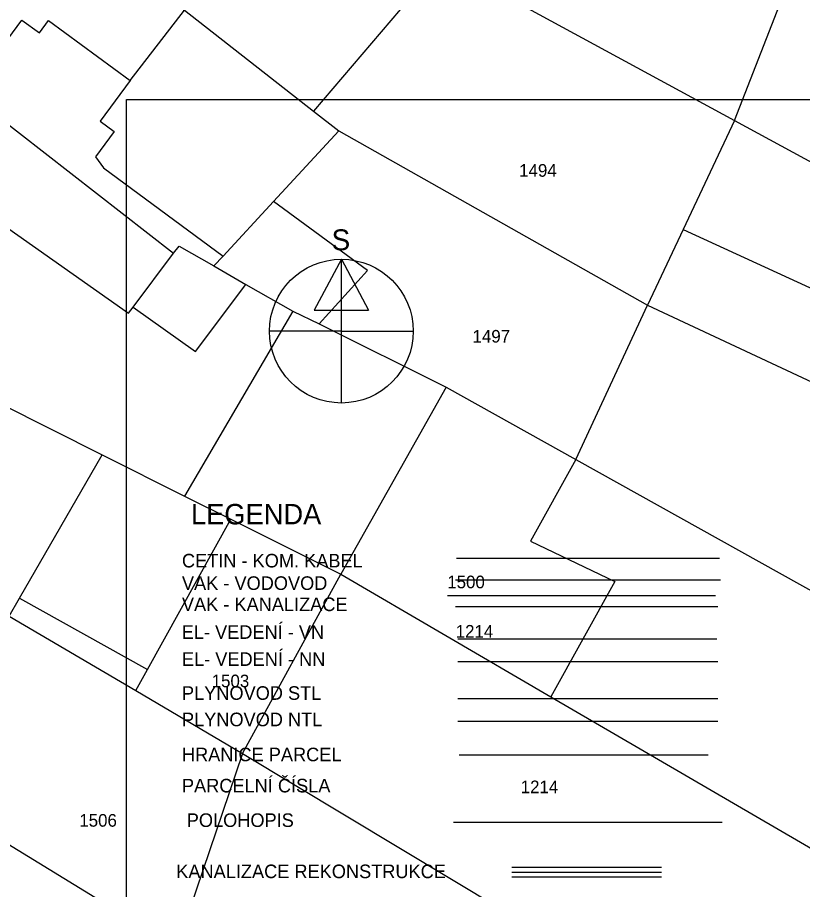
# Model space of a CAD drawing. Extents: x -601580 to 4, y -1204314 to 4.
# Drawn here: x -599623.5 to -599576.9, y -1204113.7 to -1204061.9 of the extents above; entities that cross this region are included whole.
import ezdxf

# ---------------------------------------------------------------- set-up
doc = ezdxf.new("R2010")
doc.units = 0
for name, color, linetype in [('00-EON NN', 7, 'Continuous'), ('00-EON VN', 7, 'Continuous'), ('00-INNOGY-NTL', 7, 'Continuous'), ('00-INNOGY-STL', 7, 'Continuous'), ('00-KN-HRANICE PARCEL', 7, 'Continuous'), ('00-KN-PARC. CISLA', 7, 'Continuous'), ('00-KN-VNITRNI KRESBA', 7, 'Continuous'), ('00-POLOHOPIS', 7, 'Continuous'), ('00-RAZÍTKO', 7, 'Continuous'), ('00-SITE KOM. KABEL', 7, 'Continuous'), ('00-VAK-KANAL-POTRUBI', 7, 'Continuous'), ('00-VAK-VODA-RAD IGIS', 7, 'Continuous'), ('01 KOTA', 7, 'Continuous'), ('11-REKONSTRUKCE KANALIZACE', 7, 'Continuous'), ('11-REKONSTRUKCE KANALIZACE OSA', 7, 'Continuous')]:
    doc.layers.add(name, color=color, linetype=linetype)

msp = doc.modelspace()

# ---------------------------------------------------------------- linework, layer by layer
at = {"layer": '00-EON NN'}
msp.add_line((-599597.37, -1204100.139), (-599581.938, -1204100.139), dxfattribs=at)
at = {"layer": '00-EON VN'}
msp.add_line((-599597.37, -1204098.789), (-599581.992, -1204098.789), dxfattribs=at)
at = {"layer": '00-INNOGY-NTL'}
msp.add_line((-599597.37, -1204103.678), (-599581.938, -1204103.678), dxfattribs=at)
at = {"layer": '00-INNOGY-STL'}
msp.add_line((-599597.37, -1204102.328), (-599581.938, -1204102.328), dxfattribs=at)
at = {"layer": '00-KN-HRANICE PARCEL'}
for p, q in [((-599598.559, -1204058.436), (-599580.939, -1204067.996)), ((-599580.939, -1204067.996), (-599577.139, -1204058.256)), ((-599599.979, -1204060.426), (-599605.939, -1204067.446)), ((-599605.939, -1204067.446), (-599604.439, -1204068.616)), ((-599580.939, -1204067.996), (-599583.989, -1204074.476)), ((-599604.439, -1204068.616), (-599586.109, -1204078.966)), ((-599583.989, -1204074.476), (-599586.109, -1204078.966)), ((-599590.369, -1204088.136), (-599586.109, -1204078.966)), ((-599586.109, -1204078.966), (-599553.489, -1204094.246)), ((-599605.609, -1204080.086), (-599598.079, -1204083.836)), ((-599598.079, -1204083.836), (-599604.319, -1204094.956)), ((-599598.079, -1204083.836), (-599590.369, -1204088.136)), ((-599590.369, -1204088.136), (-599560.709, -1204104.686)), ((-599610.849, -1204091.686), (-599604.319, -1204094.956)), ((-599610.169, -1204105.596), (-599604.319, -1204094.956)), ((-599604.319, -1204094.956), (-599591.859, -1204102.226)), ((-599597.991, -1204096.212), (-599582.079, -1204096.212)), ((-599616.499, -1204101.866), (-599610.169, -1204105.596)), ((-599591.859, -1204102.226), (-599567.369, -1204116.506)), ((-599610.169, -1204105.596), (-599614.059, -1204117.106)), ((-599610.169, -1204105.596), (-599556.589, -1204137.796)), ((-599597.298, -1204105.688), (-599582.51, -1204105.688)), ((-599628.979, -1204107.986), (-599614.059, -1204117.106))]:
    msp.add_line(p, q, dxfattribs=at)
for points in [[(-599623.349, -1204053.846), (-599613.609, -1204061.456), (-599605.939, -1204067.446)], [(-599632.569, -1204062.156), (-599626.479, -1204066.386), (-599614.259, -1204075.886), (-599613.919, -1204075.466), (-599611.869, -1204076.646), (-599609.969, -1204077.736), (-599607.169, -1204079.336), (-599605.609, -1204080.086)], [(-599580.939, -1204067.996), (-599545.089, -1204087.456), (-599539.999, -1204090.286)], [(-599605.609, -1204080.086), (-599602.749, -1204076.916), (-599608.319, -1204072.806), (-599604.439, -1204068.616)], [(-599639.829, -1204073.506), (-599638.539, -1204074.456), (-599634.199, -1204077.666), (-599624.889, -1204084.566), (-599624.559, -1204084.816), (-599618.489, -1204087.856), (-599613.599, -1204090.306), (-599610.849, -1204091.686)], [(-599583.989, -1204074.476), (-599551.819, -1204089.256), (-599553.489, -1204094.246)], [(-599590.369, -1204088.136), (-599593.069, -1204092.986), (-599588.059, -1204095.376), (-599591.859, -1204102.226)], [(-599616.499, -1204101.866), (-599615.809, -1204100.616), (-599610.849, -1204091.686)], [(-599627.559, -1204095.066), (-599624.019, -1204097.446), (-599616.499, -1204101.866)]]:
    msp.add_lwpolyline(points, dxfattribs=at)
at = {"layer": '00-KN-VNITRNI KRESBA'}
for p, q in [((-599616.829, -1204065.636), (-599613.609, -1204061.456)), ((-599626.479, -1204066.386), (-599623.259, -1204062.036)), ((-599623.259, -1204062.036), (-599622.229, -1204062.796)), ((-599622.229, -1204062.796), (-599621.679, -1204062.056)), ((-599621.679, -1204062.056), (-599616.829, -1204065.636)), ((-599616.829, -1204065.636), (-599618.619, -1204068.046)), ((-599618.619, -1204068.046), (-599617.779, -1204068.666)), ((-599617.779, -1204068.666), (-599618.889, -1204070.166)), ((-599618.889, -1204070.166), (-599618.409, -1204070.816)), ((-599629.159, -1204070.836), (-599616.929, -1204079.456)), ((-599618.409, -1204070.816), (-599611.319, -1204076.056)), ((-599611.319, -1204076.056), (-599608.319, -1204072.806)), ((-599616.649, -1204079.086), (-599614.259, -1204075.886)), ((-599611.869, -1204076.646), (-599611.319, -1204076.056)), ((-599612.959, -1204081.716), (-599609.969, -1204077.736)), ((-599616.929, -1204079.456), (-599616.649, -1204079.086)), ((-599616.649, -1204079.086), (-599612.959, -1204081.716)), ((-599607.169, -1204079.336), (-599613.599, -1204090.306)), ((-599623.399, -1204096.366), (-599618.489, -1204087.856)), ((-599624.019, -1204097.446), (-599623.399, -1204096.366)), ((-599623.399, -1204096.366), (-599615.809, -1204100.616))]:
    msp.add_line(p, q, dxfattribs=at)
at = {"layer": '00-POLOHOPIS'}
msp.add_line((-599597.637, -1204109.678), (-599581.672, -1204109.678), dxfattribs=at)
at = {"layer": '00-RAZÍTKO'}
msp.add_lwpolyline([(-599521.159, -1204165.508), (-599617.052, -1204165.508), (-599617.052, -1204066.757), (-599521.159, -1204066.757)], close=True, dxfattribs=at)
at = {"layer": '00-SITE KOM. KABEL'}
msp.add_line((-599597.45, -1204094.007), (-599581.832, -1204094.007), dxfattribs=at)
at = {"layer": '00-VAK-KANAL-POTRUBI'}
msp.add_line((-599597.52, -1204096.874), (-599581.938, -1204096.874), dxfattribs=at)
at = {"layer": '00-VAK-VODA-RAD IGIS'}
msp.add_line((-599597.51, -1204095.277), (-599581.778, -1204095.277), dxfattribs=at)
at = {"layer": '01 KOTA'}
for p, q in [((-599604.292, -1204076.246), (-599605.899, -1204079.264)), ((-599604.292, -1204076.246), (-599605.899, -1204079.264)), ((-599604.292, -1204084.784), (-599604.292, -1204076.246)), ((-599604.292, -1204076.246), (-599602.685, -1204079.264)), ((-599604.292, -1204084.784), (-599604.292, -1204076.246)), ((-599604.292, -1204076.246), (-599602.685, -1204079.264)), ((-599605.899, -1204079.264), (-599602.685, -1204079.264)), ((-599605.899, -1204079.264), (-599602.685, -1204079.264)), ((-599604.292, -1204080.515), (-599608.561, -1204080.515)), ((-599604.292, -1204080.515), (-599608.561, -1204080.515)), ((-599604.292, -1204080.515), (-599600.023, -1204080.515)), ((-599604.292, -1204080.515), (-599600.023, -1204080.515))]:
    msp.add_line(p, q, dxfattribs=at)
msp.add_circle((-599604.292, -1204080.515), 4.269, dxfattribs=at)
msp.add_circle((-599604.292, -1204080.515), 4.269, dxfattribs=at)
at = {"layer": '11-REKONSTRUKCE KANALIZACE'}
for p, q in [((-599594.176, -1204112.358), (-599585.283, -1204112.358)), ((-599594.176, -1204112.918), (-599585.283, -1204112.918))]:
    msp.add_line(p, q, dxfattribs=at)
at = {"layer": '11-REKONSTRUKCE KANALIZACE OSA'}
msp.add_line((-599594.176, -1204112.638), (-599585.283, -1204112.638), dxfattribs=at)

# ---------------------------------------------------------------- texts
msp.add_text('S', height=1.241).set_placement((-599604.874, -1204075.711))
msp.add_text('S', height=1.241).set_placement((-599604.874, -1204075.711))
at = {"layer": '00-KN-PARC. CISLA'}
for s, p in [('1494', (-599593.735, -1204071.346)), ('1497', (-599596.505, -1204081.196)), ('1500', (-599598.005, -1204095.786)), ('1214', (-599597.504, -1204098.718)), ('1503', (-599611.995, -1204101.666)), ('1214', (-599593.644, -1204107.957)), ('1506', (-599619.855, -1204109.946))]:
    msp.add_text(s, height=0.75, dxfattribs=at).set_placement(p)
at = {"layer": '00-RAZÍTKO'}
for s, height, p in [('LEGENDA ', 1.2108, (-599613.224, -1204091.989)), ('CETIN - KOM. KABEL', 0.80717, (-599613.761, -1204094.549)), ('VAK - VODOVOD', 0.80717, (-599613.761, -1204095.884)), ('VAK - KANALIZACE', 0.8072, (-599613.761, -1204097.142)), (' EL- VEDENÍ - VN', 0.8072, (-599614.074, -1204098.791)), ('EL- VEDENÍ - NN', 0.8072, (-599613.761, -1204100.397)), ('PLYNOVOD STL', 0.8072, (-599613.761, -1204102.412)), ('PLYNOVOD NTL', 0.8072, (-599613.761, -1204103.98)), ('HRANICE PARCEL', 0.80717, (-599613.761, -1204106.061)), ('PARCELNÍ ČÍSLA', 0.80717, (-599613.761, -1204107.911)), ('POLOHOPIS', 0.8072, (-599613.475, -1204109.962)), ('KANALIZACE REKONSTRUKCE', 0.8071, (-599614.098, -1204113.003))]:
    msp.add_text(s, height=height, dxfattribs=at).set_placement(p)

doc.saveas('drawing.dxf')
